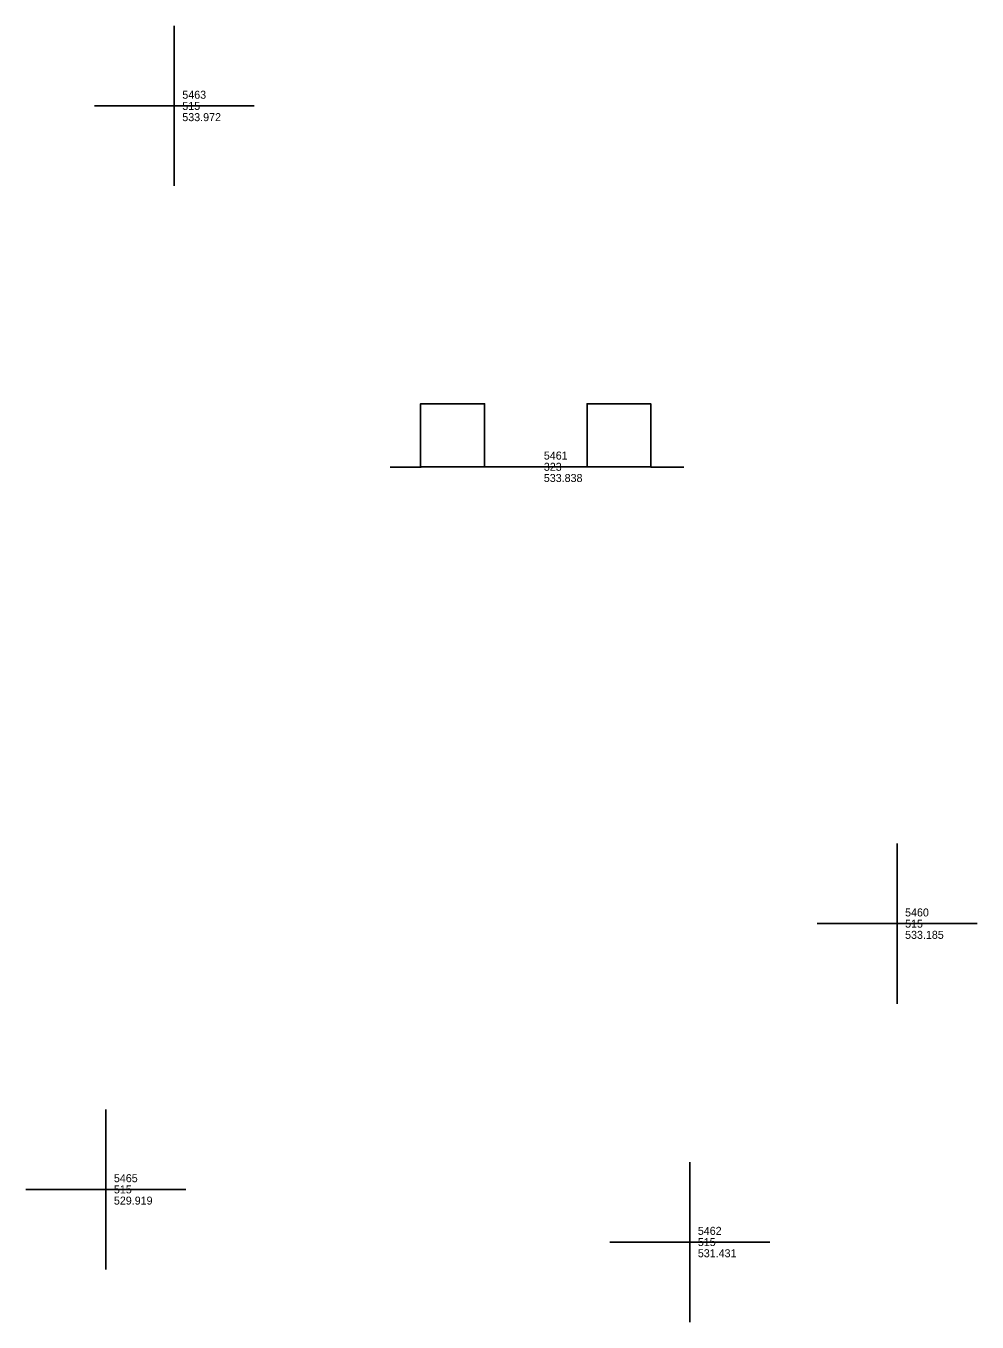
# Model space of a CAD drawing. Extents: x 5447 to 709667, y 4528 to 375505.
# Drawn here: x 706339.16 to 706368.9, y 375250.01 to 375290.51 of the extents above; entities that cross this region are included whole.
import ezdxf

# ---------------------------------------------------------------- set-up
doc = ezdxf.new("R2010")
doc.units = 0
for name, color, linetype in [('SV_NODES_DESCRIPTION', 7, 'Continuous'), ('SV_NODES_ELEVATION', 7, 'Continuous'), ('SV_NODES_PT_NUMBER', 7, 'Continuous'), ('SV_SIGN_SIGN', 7, 'Continuous'), ('SV_SURF_SPOT', 7, 'Continuous')]:
    doc.layers.add(name, color=color, linetype=linetype)

msp = doc.modelspace()

# ---------------------------------------------------------------- linework, layer by layer
at = {"layer": 'SV_SIGN_SIGN'}
for p, q in [((706350.551, 375276.728), (706351.521, 375276.728)), ((706355.105, 375276.737), (706353.502, 375276.737)), ((706355.105, 375276.737), (706356.705, 375276.737)), ((706355.105, 375276.737), (706356.708, 375276.737)), ((706358.702, 375276.728), (706359.729, 375276.728))]:
    msp.add_line(p, q, dxfattribs=at)
for points in [[(706351.502, 375276.737), (706353.502, 375276.737), (706353.502, 375278.705), (706351.502, 375278.705)], [(706356.705, 375276.734), (706358.705, 375276.737), (706358.705, 375278.702), (706356.705, 375278.705)]]:
    msp.add_lwpolyline(points, close=True, dxfattribs=at)
at = {"layer": 'SV_SURF_SPOT'}
for p, q in [((706343.802, 375285.512), (706343.802, 375290.514)), ((706341.301, 375288.013), (706346.303, 375288.013)), ((706343.802, 375288.013), (706343.802, 375288.013)), ((706366.4, 375259.959), (706366.4, 375264.961)), ((706363.899, 375262.46), (706368.901, 375262.46)), ((706366.4, 375262.46), (706366.4, 375262.46)), ((706341.663, 375251.654), (706341.663, 375256.656)), ((706359.92, 375250.009), (706359.92, 375255.011)), ((706339.162, 375254.155), (706344.164, 375254.155)), ((706341.663, 375254.155), (706341.663, 375254.155)), ((706357.419, 375252.51), (706362.421, 375252.51)), ((706359.92, 375252.51), (706359.92, 375252.51))]:
    msp.add_line(p, q, dxfattribs=at)

# ---------------------------------------------------------------- texts
at = {"layer": 'SV_NODES_DESCRIPTION'}
for s, p in [('515', (706344.052, 375287.888)), ('323', (706355.355, 375276.612)), ('515', (706366.65, 375262.335)), ('515', (706341.913, 375254.03)), ('515', (706360.17, 375252.385))]:
    msp.add_text(s, height=0.25, dxfattribs=at).set_placement(p)
at = {"layer": 'SV_NODES_ELEVATION'}
for s, p in [('533.972', (706344.052, 375287.538)), ('533.838', (706355.355, 375276.262)), ('533.185', (706366.65, 375261.985)), ('529.919', (706341.913, 375253.68)), ('531.431', (706360.17, 375252.035))]:
    msp.add_text(s, height=0.25, dxfattribs=at).set_placement(p)
at = {"layer": 'SV_NODES_PT_NUMBER'}
for s, p in [('5463', (706344.052, 375288.238)), ('5461', (706355.355, 375276.962)), ('5460', (706366.65, 375262.685)), ('5465', (706341.913, 375254.38)), ('5462', (706360.17, 375252.735))]:
    msp.add_text(s, height=0.25, dxfattribs=at).set_placement(p)

doc.saveas('drawing.dxf')
